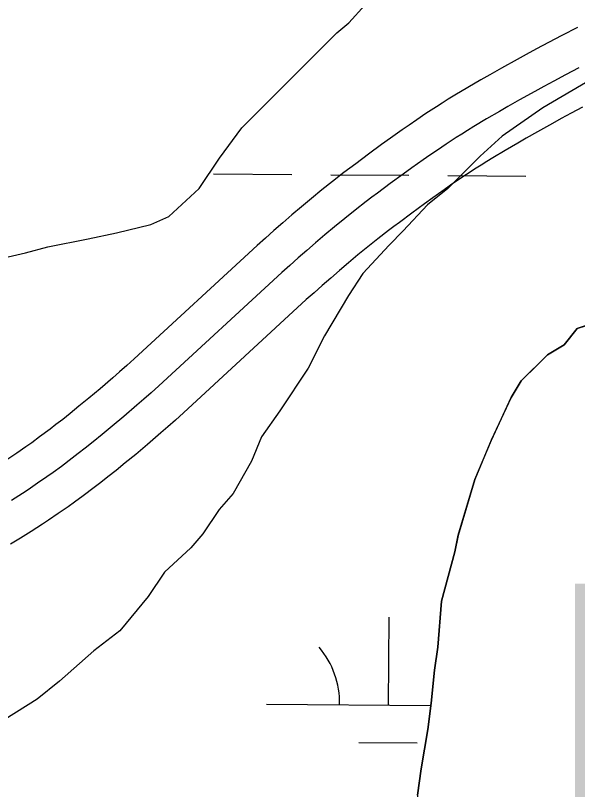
# Model space of a CAD drawing. Extents: x 3271442 to 3309282, y 752266 to 777610.
# Drawn here: x 3295143 to 3295373.4, y 769850.6 to 770167.9 of the extents above; entities that cross this region are included whole.
import ezdxf

# ---------------------------------------------------------------- set-up
doc = ezdxf.new("R2010")
doc.units = 0
for name, color, linetype in [('V-RIVR-IDEN', 7, 'Continuous'), ('V-ROAD-CNTR', 7, 'Continuous'), ('V-SITE-VEGE', 7, 'Continuous'), ('V-TOPO-SHOR', 7, 'Continuous'), ('V-WETL-SWMP', 7, 'Continuous')]:
    doc.layers.add(name, color=color, linetype=linetype)

msp = doc.modelspace()

# ---------------------------------------------------------------- linework, layer by layer
at = {"layer": 'V-ROAD-CNTR'}
for points in [[(3295373.36, 770162.91), (3295367.03, 770159.69), (3295361.46, 770156.79), (3295356.6, 770154.22), (3295352.37, 770151.93), (3295348.66, 770149.9), (3295342.25, 770146.32), (3295337.45, 770143.58), (3295333.84, 770141.5), (3295328.48, 770138.35), (3295323.13, 770135.15), (3295320.44, 770133.51), (3295317.93, 770131.95), (3295315.58, 770130.45), (3295311.29, 770127.65), (3295307.56, 770125.15), (3295304.33, 770122.94), (3295301.52, 770120.98), (3295296.7, 770117.56), (3295293.09, 770114.95), (3295287.76, 770111.06), (3295282.47, 770107.13), (3295280.04, 770105.32), (3295277.63, 770103.49), (3295273, 770099.89), (3295268.56, 770096.34), (3295264.3, 770092.86), (3295260.21, 770089.46), (3295256.3, 770086.14), (3295252.54, 770082.89), (3295248.93, 770079.73), (3295245.45, 770076.65), (3295242.05, 770073.6), (3295191.67, 770027.17), (3295188.59, 770024.41), (3295185.64, 770021.8), (3295182.89, 770019.39), (3295177.66, 770014.87), (3295173.07, 770011), (3295169.03, 770007.66), (3295165.47, 770004.78), (3295162.34, 770002.3), (3295159.59, 770000.16), (3295157.19, 769998.32), (3295152.9, 769995.1), (3295149.68, 769992.76), (3295147.26, 769991.04), (3295143.58, 769988.46), (3295139.85, 769985.94)], [(3295373.89, 770146.35), (3295368.44, 770143.51), (3295363.68, 770140.99), (3295359.54, 770138.75), (3295355.92, 770136.77), (3295349.62, 770133.25), (3295344.91, 770130.57), (3295341.39, 770128.54), (3295336.13, 770125.45), (3295330.88, 770122.31), (3295328.32, 770120.75), (3295325.93, 770119.26), (3295323.7, 770117.84), (3295319.56, 770115.14), (3295315.97, 770112.73), (3295312.86, 770110.6), (3295310.14, 770108.71), (3295305.43, 770105.36), (3295301.91, 770102.82), (3295296.66, 770098.98), (3295291.42, 770095.1), (3295289.07, 770093.34), (3295286.77, 770091.59), (3295282.28, 770088.1), (3295277.98, 770084.67), (3295273.84, 770081.29), (3295269.87, 770077.98), (3295266.05, 770074.74), (3295262.38, 770071.57), (3295258.84, 770068.47), (3295255.43, 770065.45), (3295252.14, 770062.5), (3295201.75, 770016.06), (3295198.56, 770013.21), (3295195.56, 770010.55), (3295192.73, 770008.07), (3295187.39, 770003.46), (3295182.68, 769999.48), (3295178.52, 769996.05), (3295174.85, 769993.08), (3295171.61, 769990.51), (3295168.76, 769988.29), (3295166.25, 769986.36), (3295161.81, 769983.04), (3295158.45, 769980.59), (3295155.91, 769978.78), (3295152.07, 769976.1), (3295148.18, 769973.47), (3295145.88, 769971.95), (3295141.39, 769969.06)], [(3295375.41, 770130.24), (3295370.76, 770127.77), (3295366.7, 770125.58), (3295363.18, 770123.65), (3295356.99, 770120.19), (3295352.38, 770117.56), (3295348.94, 770115.58), (3295343.77, 770112.54), (3295338.64, 770109.47), (3295336.19, 770107.98), (3295333.92, 770106.56), (3295331.83, 770105.23), (3295327.84, 770102.63), (3295324.39, 770100.32), (3295321.38, 770098.26), (3295318.77, 770096.44), (3295314.16, 770093.16), (3295310.73, 770090.69), (3295305.55, 770086.9), (3295300.38, 770083.07), (3295298.11, 770081.37), (3295295.92, 770079.7), (3295291.56, 770076.32), (3295287.4, 770073), (3295283.39, 770069.72), (3295279.53, 770066.51), (3295275.81, 770063.35), (3295272.22, 770060.25), (3295268.76, 770057.22), (3295265.41, 770054.25), (3295262.23, 770051.4), (3295211.84, 770004.96), (3295208.54, 770002), (3295205.48, 769999.29), (3295202.58, 769996.75), (3295197.13, 769992.05), (3295192.29, 769987.97), (3295188.01, 769984.43), (3295184.23, 769981.37), (3295180.88, 769978.72), (3295177.93, 769976.42), (3295175.3, 769974.41), (3295170.73, 769970.98), (3295167.23, 769968.42), (3295164.55, 769966.52), (3295160.55, 769963.73), (3295156.51, 769961), (3295154.07, 769959.39), (3295149.43, 769956.4), (3295145.03, 769953.65), (3295140.89, 769951.12)]]:
    msp.add_lwpolyline(points, dxfattribs=at)
at = {"layer": 'V-SITE-VEGE'}
for points in [[(3295136.31, 770068.12), (3295147.08, 770070.59), (3295156.19, 770073.07), (3295172.76, 770076.36), (3295184.36, 770078.83), (3295198.45, 770082.13), (3295205.9, 770085.43), (3295218.34, 770097.02), (3295226.63, 770109.43), (3295235.75, 770121.84), (3295274.72, 770160.73), (3295279.7, 770164.87), (3295286.33, 770172.31)], [(3295379.06, 770141.57), (3295359.17, 770130), (3295342.59, 770118.42), (3295333.47, 770110.15), (3295320.21, 770096.91), (3295311.92, 770090.29), (3295301.97, 770079.54), (3295296.17, 770073.74), (3295285.38, 770062.16), (3295279.58, 770053.06), (3295269.62, 770036.5), (3295262.98, 770023.26), (3295251.37, 770005.88), (3295243.9, 769995.12), (3295239.75, 769985.19), (3295232.28, 769971.94), (3295226.48, 769965.32), (3295219.84, 769955.39), (3295214.87, 769949.6), (3295204.09, 769939.67), (3295197.45, 769929.74), (3295185.84, 769915.67), (3295175.07, 769907.4), (3295160.98, 769894.99), (3295151.86, 769887.55), (3295138.6, 769879.28)], [(3295381.42, 770042.23), (3295373.32, 770039.56), (3295367.9, 770032.84), (3295361.14, 770028.82), (3295350.31, 770018.07), (3295346.24, 770011.34), (3295338.08, 769993.84), (3295331.28, 769977.68), (3295324.45, 769954.77), (3295323.07, 769948.04), (3295317.6, 769927.83), (3295316.18, 769908.95), (3295314.79, 769899.51), (3295313.4, 769886.03), (3295312, 769875.25), (3295309.25, 769859.07), (3295307.85, 769848.29), (3295307.7, 769806.48), (3295321.09, 769782.15), (3295329.12, 769765.93), (3295343.89, 769746.99), (3295353.29, 769736.17), (3295372.12, 769722.61), (3295378.84, 769717.19)]]:
    msp.add_lwpolyline(points, dxfattribs=at)
at = {"layer": 'V-TOPO-SHOR'}
msp.add_lwpolyline([(3295377.37, 770040.89), (3295373.32, 770039.56), (3295367.9, 770032.84), (3295361.14, 770028.82), (3295357.08, 770024.79), (3295350.31, 770018.07), (3295346.24, 770011.34), (3295338.08, 769993.84), (3295331.28, 769977.68), (3295324.45, 769954.77), (3295323.07, 769948.04), (3295317.6, 769927.83), (3295316.18, 769908.95), (3295314.79, 769899.51), (3295313.4, 769886.03), (3295312, 769875.25), (3295309.25, 769859.07), (3295307.85, 769848.29)], dxfattribs=at)
at = {"layer": 'V-WETL-SWMP'}
for p, q in [((3295224.24, 770103.02), (3295256.24, 770102.75)), ((3295272.24, 770102.62), (3295304.24, 770102.36)), ((3295320.24, 770102.23), (3295352.23, 770101.96)), ((3295367.91, 770032.84), (3295373.33, 770039.56)), ((3295373.33, 770039.56), (3295381.43, 770042.23)), ((3295361.15, 770028.82), (3295367.91, 770032.84)), ((3295350.32, 770018.07), (3295361.15, 770028.82)), ((3295346.24, 770011.34), (3295350.32, 770018.07)), ((3295338.09, 769993.84), (3295346.24, 770011.34)), ((3295331.28, 769977.68), (3295338.09, 769993.84)), ((3295324.45, 769954.78), (3295331.28, 769977.68)), ((3295323.08, 769948.04), (3295324.45, 769954.78)), ((3295317.6, 769927.83), (3295323.08, 769948.04)), ((3295316.18, 769908.95), (3295317.6, 769927.83)), ((3295295.86, 769885.18), (3295296.15, 769921.17)), ((3295314.8, 769899.51), (3295316.18, 769908.95)), ((3295313.4, 769886.03), (3295314.8, 769899.51)), ((3295245.86, 769885.59), (3295313.27, 769885.03)), ((3295312.01, 769875.25), (3295313.4, 769886.03)), ((3295309.25, 769859.07), (3295312.01, 769875.25)), ((3295283.73, 769869.84), (3295307.73, 769869.65)), ((3295307.86, 769848.29), (3295309.25, 769859.07))]:
    msp.add_line(p, q, dxfattribs=at)
msp.add_arc((3295240.62, 769886.11), 35.25, 358.7563, 40.2999, dxfattribs=at)

# ---------------------------------------------------------------- texts
at = {"layer": 'V-RIVR-IDEN'}
msp.add_text('Lake', height=132.999, dxfattribs=at).set_placement((3295357.86, 769802.02))

doc.saveas('drawing.dxf')
